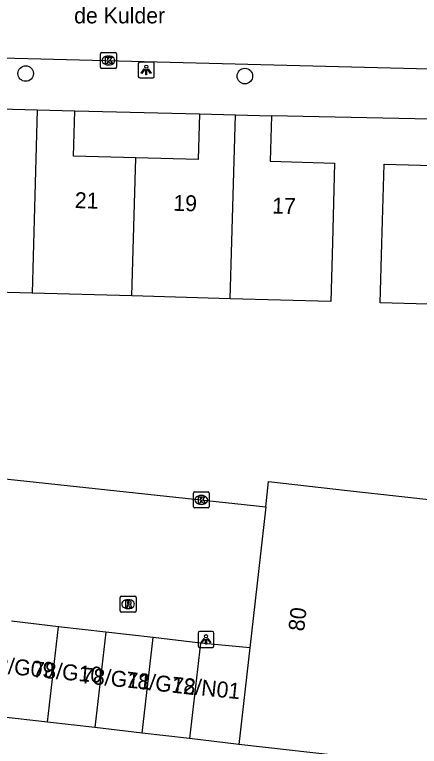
# Model space of a CAD drawing. Extents: x 162026 to 163499, y 387297 to 388169.
# Drawn here: x 162782.6 to 162808.06, y 387882.58 to 387928.6 of the extents above; entities that cross this region are included whole.
import ezdxf

# ---------------------------------------------------------------- set-up
doc = ezdxf.new("R2010")
doc.units = 0
for name, color, linetype in [('IMGEO_Boom', 7, 'Continuous'), ('IMGEO_Kolk', 7, 'Continuous'), ('IMGEO_Lichtpunt', 7, 'Continuous'), ('IMGEO_Openbare_ruimte_label', 7, 'Continuous'), ('IMGEO_Pand', 7, 'Continuous'), ('IMGEO_Pand_nummerreeks', 7, 'Continuous'), ('IMGEO_Rijbaan_lokaal_open', 7, 'Continuous'), ('IMGEO_Rioolput', 7, 'Continuous'), ('IMGEO_Voetpad_open', 7, 'Continuous')]:
    doc.layers.add(name, color=color, linetype=linetype)

msp = doc.modelspace()

# ---------------------------------------------------------------- linework, layer by layer
at = {"layer": 'IMGEO_Boom'}
for centre in [(162783.3, 387924.895), (162797.084, 387924.734)]:
    msp.add_circle(centre, 0.489, dxfattribs=at)
at = {"layer": 'IMGEO_Kolk'}
for p, q in [((162788.006, 387925.288), (162788.006, 387926.14)), ((162788.081, 387926.214), (162788.933, 387926.214)), ((162788.494, 387925.994), (162788.519, 387925.994)), ((162789.007, 387926.14), (162789.007, 387925.288)), ((162788.517, 387925.434), (162788.492, 387925.434)), ((162788.933, 387925.214), (162788.081, 387925.214)), ((162793.848, 387897.651), (162793.848, 387898.503)), ((162793.923, 387898.577), (162794.775, 387898.577)), ((162794.336, 387898.357), (162794.361, 387898.357)), ((162794.849, 387898.503), (162794.849, 387897.651)), ((162794.775, 387897.577), (162793.923, 387897.577)), ((162794.359, 387897.797), (162794.334, 387897.797))]:
    msp.add_line(p, q, dxfattribs=at)
for points in [[(162788.006, 387925.288), (162788.006, 387926.14)], [(162788.081, 387926.214), (162788.933, 387926.214)], [(162788.327, 387925.914), (162788.45, 387925.914), (162788.45, 387925.763), (162788.58, 387925.914), (162788.744, 387925.914), (162788.598, 387925.763), (162788.751, 387925.514), (162788.599, 387925.514), (162788.514, 387925.678), (162788.45, 387925.611), (162788.45, 387925.514), (162788.327, 387925.514), (162788.327, 387925.914)], [(162789.007, 387926.14), (162789.007, 387925.288)], [(162788.933, 387925.214), (162788.081, 387925.214)], [(162793.848, 387897.651), (162793.848, 387898.503)], [(162793.923, 387898.577), (162794.775, 387898.577)], [(162794.169, 387898.277), (162794.292, 387898.277), (162794.292, 387898.126), (162794.422, 387898.277), (162794.586, 387898.277), (162794.44, 387898.126), (162794.593, 387897.877), (162794.441, 387897.877), (162794.356, 387898.041), (162794.292, 387897.974), (162794.292, 387897.877), (162794.169, 387897.877), (162794.169, 387898.277)], [(162794.849, 387898.503), (162794.849, 387897.651)], [(162794.775, 387897.577), (162793.923, 387897.577)]]:
    msp.add_lwpolyline(points, dxfattribs=at)
for centre, start, end in [((162788.083, 387926.138), 91.552, 178.448), ((162788.083, 387926.138), 91.552, 178.448), ((162788.931, 387926.138), 1.552, 88.448), ((162788.931, 387926.138), 1.552, 88.448), ((162788.083, 387925.29), 181.552, 268.448), ((162788.083, 387925.29), 181.552, 268.448), ((162788.931, 387925.29), 271.552, 358.448), ((162788.931, 387925.29), 271.552, 358.448), ((162793.925, 387898.501), 91.552, 178.448), ((162793.925, 387898.501), 91.552, 178.448), ((162794.773, 387898.501), 1.552, 88.448), ((162794.773, 387898.501), 1.552, 88.448), ((162793.925, 387897.653), 181.552, 268.448), ((162793.925, 387897.653), 181.552, 268.448), ((162794.773, 387897.653), 271.552, 358.448), ((162794.773, 387897.653), 271.552, 358.448)]:
    msp.add_arc(centre, 0.0765, start, end, dxfattribs=at)
for centre, major_axis, ratio, start_param, end_param in [((162788.493, 387925.714), (-0.387, 0.002), 0.722429, 4.712389, 7.853982), ((162788.518, 387925.714), (-0.39, 0.002), 0.717154, 1.570796, 4.712389), ((162794.335, 387898.077), (-0.387, 0.002), 0.722429, 4.712389, 7.853982), ((162794.36, 387898.077), (-0.39, 0.002), 0.717154, 1.570796, 4.712389)]:
    msp.add_ellipse(centre, major_axis=major_axis, ratio=ratio, start_param=start_param, end_param=end_param, dxfattribs=at)
at = {"layer": 'IMGEO_Lichtpunt'}
for p, q in [((162790.385, 387925.523), (162790.385, 387924.716)), ((162790.385, 387925.523), (162790.385, 387924.716)), ((162791.287, 387925.618), (162790.479, 387925.618)), ((162791.287, 387925.618), (162790.479, 387925.618)), ((162791.381, 387924.716), (162791.381, 387925.523)), ((162791.381, 387924.716), (162791.381, 387925.523)), ((162790.479, 387924.622), (162791.287, 387924.622)), ((162790.479, 387924.622), (162791.287, 387924.622)), ((162794.142, 387889.705), (162794.142, 387888.898)), ((162794.142, 387889.705), (162794.142, 387888.898)), ((162795.044, 387889.8), (162794.236, 387889.8)), ((162795.044, 387889.8), (162794.236, 387889.8)), ((162795.138, 387888.898), (162795.138, 387889.705)), ((162795.138, 387888.898), (162795.138, 387889.705)), ((162794.236, 387888.804), (162795.044, 387888.804)), ((162794.236, 387888.804), (162795.044, 387888.804))]:
    msp.add_line(p, q, dxfattribs=at)
for points in [[(162790.759, 387925.187), (162790.798, 387925.159), (162790.61, 387924.897), (162790.572, 387924.924), (162790.759, 387925.187)], [(162790.861, 387925.139), (162790.908, 387925.139), (162790.908, 387924.817), (162790.861, 387924.817), (162790.861, 387925.139)], [(162790.971, 387925.159), (162791.009, 387925.186), (162791.196, 387924.924), (162791.157, 387924.896), (162790.971, 387925.159)], [(162794.516, 387889.369), (162794.555, 387889.341), (162794.367, 387889.079), (162794.329, 387889.106), (162794.516, 387889.369)], [(162794.618, 387889.321), (162794.665, 387889.321), (162794.665, 387888.999), (162794.618, 387888.999), (162794.618, 387889.321)], [(162794.728, 387889.341), (162794.766, 387889.368), (162794.953, 387889.106), (162794.914, 387889.078), (162794.728, 387889.341)]]:
    msp.add_lwpolyline(points, dxfattribs=at)
for centre in [(162790.884, 387925.321), (162794.641, 387889.503)]:
    msp.add_circle(centre, 0.0994, dxfattribs=at)
for centre, start, end in [((162790.479, 387925.523), 90, 180), ((162790.479, 387925.523), 90, 180), ((162791.287, 387925.523), 0, 90), ((162791.287, 387925.523), 0, 90), ((162790.479, 387924.716), 180, 270), ((162790.479, 387924.716), 180, 270), ((162791.287, 387924.716), 270, 0), ((162791.287, 387924.716), 270, 360), ((162794.236, 387889.705), 90, 180), ((162794.236, 387889.705), 90, 180), ((162795.044, 387889.705), 0, 90), ((162795.044, 387889.705), 0, 90), ((162794.236, 387888.898), 180, 270), ((162794.236, 387888.898), 180, 270), ((162795.044, 387888.898), 270, 0), ((162795.044, 387888.898), 270, 360)]:
    msp.add_arc(centre, 0.0946, start, end, dxfattribs=at)
at = {"layer": 'IMGEO_Pand'}
for points in [[(162781.666, 387922.676), (162784.025, 387922.611)], [(162784.025, 387922.611), (162783.707, 387911.078)], [(162784.025, 387922.611), (162786.386, 387922.546)], [(162790.225, 387919.595), (162786.307, 387919.703), (162786.386, 387922.546)], [(162794.226, 387922.362), (162794.147, 387919.486), (162790.225, 387919.595)], [(162794.226, 387922.362), (162796.488, 387922.3)], [(162796.169, 387910.733), (162796.488, 387922.3)], [(162798.752, 387922.237), (162798.673, 387919.377), (162802.726, 387919.265), (162802.588, 387914.267), (162802.486, 387910.558), (162796.169, 387910.733)], [(162796.488, 387922.3), (162798.752, 387922.237)], [(162811.647, 387910.301), (162805.597, 387910.476), (162805.705, 387914.196), (162805.85, 387919.193), (162809.672, 387919.082), (162809.757, 387922.007)], [(162789.985, 387910.904), (162790.225, 387919.595)], [(162783.707, 387911.078), (162777.525, 387911.249)], [(162789.985, 387910.904), (162783.707, 387911.078)], [(162796.169, 387910.733), (162789.985, 387910.904)], [(162798.397, 387897.644), (162798.577, 387899.237), (162803.546, 387898.676), (162810.379, 387897.905), (162813.161, 387897.591)], [(162798.397, 387897.644), (162797.395, 387888.77)], [(162785.371, 387890.099), (162782.399, 387890.441)], [(162784.681, 387884.099), (162785.371, 387890.099)], [(162788.343, 387889.757), (162785.371, 387890.099)], [(162788.343, 387889.757), (162787.653, 387883.757)], [(162791.315, 387889.416), (162788.343, 387889.757)], [(162790.625, 387883.416), (162791.315, 387889.416)], [(162794.287, 387889.074), (162791.315, 387889.416)], [(162794.287, 387889.074), (162793.597, 387883.074)], [(162797.395, 387888.77), (162794.287, 387889.074)], [(162797.395, 387888.77), (162796.71, 387882.695)], [(162784.681, 387884.099), (162781.709, 387884.44)], [(162787.653, 387883.757), (162784.681, 387884.099)], [(162790.625, 387883.416), (162787.653, 387883.757)], [(162793.597, 387883.074), (162790.625, 387883.416)], [(162796.71, 387882.695), (162793.597, 387883.074)], [(162807.504, 387881.477), (162796.71, 387882.695)]]:
    msp.add_lwpolyline(points, dxfattribs=at)
at = {"layer": 'IMGEO_Rijbaan_lokaal_open'}
for points in [[(162853.227, 387924.006), (162846.979, 387924.184), (162781.809, 387925.865)], [(162759.976, 387904.901), (162768.078, 387904.013), (162767.741, 387900.933), (162798.397, 387897.644)]]:
    msp.add_lwpolyline(points, dxfattribs=at)
at = {"layer": 'IMGEO_Rioolput'}
for p, q in [((162789.244, 387891.094), (162789.244, 387891.946)), ((162789.319, 387892.02), (162790.171, 387892.02)), ((162790.245, 387891.946), (162790.245, 387891.094)), ((162789.732, 387891.8), (162789.757, 387891.8)), ((162790.171, 387891.02), (162789.319, 387891.02)), ((162789.755, 387891.24), (162789.73, 387891.24))]:
    msp.add_line(p, q, dxfattribs=at)
for points in [[(162789.244, 387891.094), (162789.244, 387891.946)], [(162789.319, 387892.02), (162790.171, 387892.02)], [(162790.245, 387891.946), (162790.245, 387891.094)], [(162789.833, 387891.718), (162789.581, 387891.72), (162789.581, 387891.32)], [(162789.581, 387891.32), (162789.705, 387891.32), (162789.705, 387891.482), (162789.716, 387891.482)], [(162789.759, 387891.639), (162789.705, 387891.639), (162789.705, 387891.558)], [(162789.705, 387891.558), (162789.757, 387891.558)], [(162789.763, 387891.453), (162789.834, 387891.32), (162789.974, 387891.32), (162789.909, 387891.446)], [(162790.171, 387891.02), (162789.319, 387891.02)]]:
    msp.add_lwpolyline(points, dxfattribs=at)
for centre, radius, start, end in [((162789.321, 387891.944), 0.0765, 91.552, 178.448), ((162789.321, 387891.944), 0.0765, 91.552, 178.448), ((162790.169, 387891.944), 0.0765, 1.552, 88.448), ((162790.169, 387891.944), 0.0765, 1.552, 88.448), ((162789.715, 387891.429), 0.0533, 26.0293, 88.6989), ((162789.741, 387891.747), 0.19, 274.7715, 282.9687), ((162789.765, 387891.543), 0.0964, 77.0061, 93.1865), ((162789.779, 387891.6), 0.0378, 276.6634, 79.6772), ((162789.832, 387891.608), 0.109, 350.3612, 89.416), ((162789.83, 387891.608), 0.112, 277.5842, 350.9817), ((162789.814, 387891.393), 0.108, 29.5134, 73.7905), ((162789.321, 387891.096), 0.0765, 181.552, 268.448), ((162789.321, 387891.096), 0.0765, 181.552, 268.448), ((162790.169, 387891.096), 0.0765, 271.552, 358.448), ((162790.169, 387891.096), 0.0765, 271.552, 358.448)]:
    msp.add_arc(centre, radius, start, end, dxfattribs=at)
for centre, major_axis, ratio, start_param, end_param in [((162789.731, 387891.52), (-0.387, 0.002), 0.722429, 4.712389, 7.853982), ((162789.756, 387891.52), (-0.39, 0.002), 0.717154, 1.570796, 4.712389)]:
    msp.add_ellipse(centre, major_axis=major_axis, ratio=ratio, start_param=start_param, end_param=end_param, dxfattribs=at)
at = {"layer": 'IMGEO_Voetpad_open'}
for points in [[(162786.386, 387922.546), (162794.226, 387922.362)], [(162809.757, 387922.007), (162798.752, 387922.237)]]:
    msp.add_lwpolyline(points, dxfattribs=at)

# ---------------------------------------------------------------- texts
at = {"layer": 'IMGEO_Openbare_ruimte_label'}
msp.add_text('de Kulder', height=1, dxfattribs=at).set_placement((162786.347, 387928.047))
at = {"layer": 'IMGEO_Pand_nummerreeks'}
for s, rotation, p in [('21', 358.4213, (162786.38, 387916.434)), ('19', 358.4213, (162792.575, 387916.264)), ('17', 358.4213, (162798.792, 387916.093)), ('80', 83.5602, (162800.81, 387889.78)), ('78/G09', 354.5881, (162780.685, 387887.267)), ('78/G10', 355.0834, (162783.702, 387886.935)), ('78/G11', 354.3456, (162786.757, 387886.561)), ('78/G12', 353.5302, (162789.555, 387886.291)), ('78/N01', 354.3554, (162792.454, 387885.966))]:
    msp.add_text(s, height=1, rotation=rotation, dxfattribs=at).set_placement(p)

doc.saveas('drawing.dxf')
